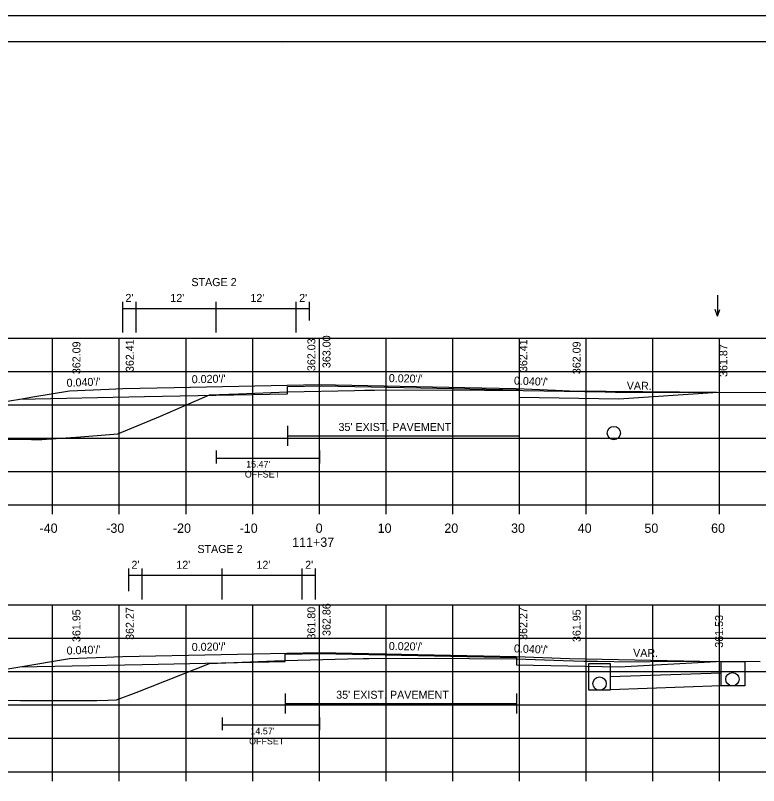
# Model space of a CAD drawing. Extents: x 1374859 to 1376773, y 382242 to 389804.
# Drawn here: x 1376089 to 1376200.4, y 382979.6 to 383095.1 of the extents above; entities that cross this region are included whole.
import ezdxf

# ---------------------------------------------------------------- set-up
doc = ezdxf.new("R2010")
doc.units = 0
for name, color, linetype in [('R_Axis', 7, 'Continuous'), ('R_Axis Annot', 7, 'Continuous'), ('R_Border', 7, 'Continuous'), ('R_Border Notes', 7, 'Continuous'), ('R_Draft', 7, 'Continuous'), ('R_Drive', 7, 'Continuous'), ('R_Exist Surface', 7, 'Continuous'), ('R_Fin Surface', 7, 'Continuous'), ('R_Grid', 7, 'Continuous'), ('R_MOT', 7, 'Continuous'), ('R_No Plot', 7, 'Continuous'), ('R_Water', 7, 'Continuous'), ('R_Water Annot', 7, 'Continuous'), ('R_Xsect Elev', 7, 'Continuous'), ('R_Xsect Slope', 7, 'Continuous')]:
    doc.layers.add(name, color=color, linetype=linetype)

msp = doc.modelspace()

# ---------------------------------------------------------------- linework, layer by layer
at = {"layer": 'R_Axis'}
for p, q in [((1375994.57, 383021.73), (1376274.57, 383021.73)), ((1376094.57, 383020.33), (1376094.57, 383021.73)), ((1376104.57, 383020.33), (1376104.57, 383021.73)), ((1376114.57, 383020.33), (1376114.57, 383021.73)), ((1376124.57, 383020.33), (1376124.57, 383021.73)), ((1376134.57, 383020.33), (1376134.57, 383021.73)), ((1376144.57, 383020.33), (1376144.57, 383021.73)), ((1376154.57, 383020.33), (1376154.57, 383021.73)), ((1376164.57, 383020.33), (1376164.57, 383021.73)), ((1376174.57, 383020.33), (1376174.57, 383021.73)), ((1376184.57, 383020.33), (1376184.57, 383021.73)), ((1376194.57, 383020.33), (1376194.57, 383021.73)), ((1375994.57, 382981.73), (1376274.57, 382981.73)), ((1376094.57, 382980.33), (1376094.57, 382981.73)), ((1376104.57, 382980.33), (1376104.57, 382981.73)), ((1376114.57, 382980.33), (1376114.57, 382981.73)), ((1376124.57, 382980.33), (1376124.57, 382981.73)), ((1376134.57, 382980.33), (1376134.57, 382981.73)), ((1376144.57, 382980.33), (1376144.57, 382981.73)), ((1376154.57, 382980.33), (1376154.57, 382981.73)), ((1376164.57, 382980.33), (1376164.57, 382981.73)), ((1376174.57, 382980.33), (1376174.57, 382981.73)), ((1376184.57, 382980.33), (1376184.57, 382981.73)), ((1376194.57, 382980.33), (1376194.57, 382981.73))]:
    msp.add_line(p, q, dxfattribs=at)
at = {"layer": 'R_Border'}
for p, q in [((1375976.57, 383091.19), (1376292.75, 383091.19)), ((1376129.09, 383090.93), (1376129.09, 383090.93)), ((1376129.09, 383090.93), (1376129.09, 383090.93))]:
    msp.add_line(p, q, dxfattribs=at)
at = {"layer": 'R_Border Notes'}
for points in [[(1376129.79, 383033.59), (1376129.79, 383030.59)], [(1376164.51, 383033.59), (1376164.51, 383030.59)], [(1376129.79, 383032.09), (1376164.51, 383032.09)], [(1376129.44, 382993.44), (1376129.44, 382990.44)], [(1376164.15, 382993.44), (1376164.15, 382990.44)], [(1376129.44, 382991.94), (1376164.15, 382991.94)]]:
    msp.add_lwpolyline(points, dxfattribs=at)
at = {"layer": 'R_Drive'}
for p, q in [((1376174.97, 382993.93), (1376174.97, 382997.93)), ((1376174.97, 382997.93), (1376178.15, 382997.93)), ((1376178.15, 382997.93), (1376178.15, 382993.93)), ((1376178.15, 382993.93), (1376174.97, 382993.93))]:
    msp.add_line(p, q, dxfattribs=at)
for centre in [(1376178.72, 383032.49), (1376176.58, 382994.93)]:
    msp.add_circle(centre, 1, dxfattribs=at)
at = {"layer": 'R_Exist Surface'}
for points in [[(1376081.67, 383031.56), (1376091.41, 383031.52), (1376092.96, 383031.53), (1376098.73, 383031.92), (1376098.74, 383031.92), (1376098.74, 383031.92), (1376098.75, 383031.92), (1376104.35, 383032.37), (1376110.77, 383035.01), (1376118.11, 383038.22), (1376122.43, 383038.39), (1376129.78, 383038.67), (1376139.86, 383038.88), (1376141.32, 383038.91), (1376142.85, 383038.91), (1376153.54, 383038.95), (1376165.12, 383038.88), (1376177.42, 383038.65), (1376178.97, 383038.64), (1376192.43, 383038.62), (1376194.12, 383038.61), (1376207.47, 383038.59)], [(1376087, 382992.44), (1376089.74, 382992.42), (1376099.94, 382992.41), (1376101.18, 382992.41), (1376102.85, 382992.45), (1376104.17, 382992.48), (1376107.09, 382993.62), (1376118.07, 382997.97), (1376127.83, 382998.35), (1376129.44, 382998.41), (1376138.84, 382998.64), (1376141.12, 382998.69), (1376142, 382998.69), (1376152.16, 382998.76), (1376157.07, 382998.7), (1376164.15, 382998.65), (1376171.15, 382998.4), (1376174.21, 382998.3), (1376176.27, 382998.31), (1376181.21, 382998.22), (1376187.15, 382998.28), (1376200.65, 382998.25)]]:
    msp.add_lwpolyline(points, dxfattribs=at)
at = {"layer": 'R_Fin Surface'}
for p, q in [((1376179.47, 383037.6), (1376194.3, 383038.61)), ((1376179.52, 382997.44), (1376194.09, 382998.26))]:
    msp.add_line(p, q, dxfattribs=at)
for points in [[(1376044.81, 383031.03), (1376051.34, 383028.86), (1376053.76, 383028.05), (1376070.34, 383033.58), (1376075.09, 383035.16), (1376085.86, 383036.95), (1376089.65, 383037.59), (1376091.59, 383037.91), (1376097.09, 383038.83), (1376103, 383039.06), (1376105.09, 383039.15), (1376112.77, 383039.3), (1376134.59, 383039.74), (1376156.4, 383039.3), (1376164.09, 383039.15), (1376170, 383038.91), (1376172.09, 383038.83), (1376194.09, 383038.6)], [(1376089.6, 383037.58), (1376108.36, 383037.95), (1376129.79, 383038.38), (1376129.79, 383039.46), (1376134.93, 383039.57), (1376164.51, 383038.97), (1376164.51, 383037.89), (1376179.47, 383037.6)], [(1376047.59, 382992.04), (1376056.88, 382988.94), (1376075.09, 382995.01), (1376089.65, 382997.44), (1376097.09, 382998.68), (1376105.09, 382999), (1376134.59, 382999.59), (1376164.09, 382999), (1376172.09, 382998.68), (1376194.09, 382998.26)], [(1376089.65, 382997.44), (1376108.01, 382997.81), (1376129.44, 382998.24), (1376129.44, 382999.32), (1376134.58, 382999.42), (1376164.15, 382998.83), (1376164.15, 382997.75), (1376179.52, 382997.44)]]:
    msp.add_lwpolyline(points, dxfattribs=at)
at = {"layer": 'R_Grid'}
for p, q in [((1375994.57, 383046.73), (1376274.57, 383046.73)), ((1376094.57, 383021.73), (1376094.57, 383046.73)), ((1376104.57, 383021.73), (1376104.57, 383046.73)), ((1376114.57, 383021.73), (1376114.57, 383046.73)), ((1376124.57, 383021.73), (1376124.57, 383046.73)), ((1376134.57, 383021.73), (1376134.57, 383046.73)), ((1376144.57, 383021.73), (1376144.57, 383046.73)), ((1376154.57, 383021.73), (1376154.57, 383046.73)), ((1376164.57, 383021.73), (1376164.57, 383046.73)), ((1376174.57, 383021.73), (1376174.57, 383046.73)), ((1376184.57, 383021.73), (1376184.57, 383046.73)), ((1376194.57, 383021.73), (1376194.57, 383046.73)), ((1375994.57, 383041.73), (1376274.57, 383041.73)), ((1375994.57, 383036.73), (1376274.57, 383036.73)), ((1375994.57, 383031.73), (1376274.57, 383031.73)), ((1375994.57, 383026.73), (1376274.57, 383026.73)), ((1375994.57, 383021.73), (1376274.57, 383021.73)), ((1375994.57, 383006.73), (1376274.57, 383006.73)), ((1376094.57, 382981.73), (1376094.57, 383006.73)), ((1376104.57, 382981.73), (1376104.57, 383006.73)), ((1376114.57, 382981.73), (1376114.57, 383006.73)), ((1376124.57, 382981.73), (1376124.57, 383006.73)), ((1376134.57, 382981.73), (1376134.57, 383006.73)), ((1376144.57, 382981.73), (1376144.57, 383006.73)), ((1376154.57, 382981.73), (1376154.57, 383006.73)), ((1376164.57, 382981.73), (1376164.57, 383006.73)), ((1376174.57, 382981.73), (1376174.57, 383006.73)), ((1376184.57, 382981.73), (1376184.57, 383006.73)), ((1376194.57, 382981.73), (1376194.57, 383006.73)), ((1375994.57, 383001.73), (1376274.57, 383001.73)), ((1375994.57, 382996.73), (1376274.57, 382996.73)), ((1375994.57, 382991.73), (1376274.57, 382991.73)), ((1375994.57, 382986.73), (1376274.57, 382986.73)), ((1375994.57, 382981.73), (1376274.57, 382981.73))]:
    msp.add_line(p, q, dxfattribs=at)
at = {"layer": 'R_MOT'}
for p, q in [((1376105.1, 383047.55), (1376105.1, 383052.18)), ((1376107.1, 383047.55), (1376107.1, 383052.18)), ((1376119.1, 383047.55), (1376119.1, 383052.18)), ((1376131.1, 383047.55), (1376131.1, 383052.18)), ((1376133.1, 383049.34), (1376133.1, 383052.18)), ((1376105.1, 383051.18), (1376133.1, 383051.18)), ((1376119.1, 383029.87), (1376119.1, 383027.94)), ((1376134.57, 383029.87), (1376134.57, 383027.94)), ((1376134.57, 383028.69), (1376119.1, 383028.69)), ((1376106, 383008.81), (1376106, 383012.18)), ((1376108, 383007.55), (1376108, 383012.18)), ((1376120, 383007.55), (1376120, 383012.18)), ((1376132, 383007.55), (1376132, 383012.18)), ((1376134, 383007.55), (1376134, 383012.18)), ((1376106, 383011.18), (1376134, 383011.18)), ((1376120, 382989.87), (1376120, 382987.94)), ((1376134.57, 382989.87), (1376134.57, 382987.94)), ((1376134.57, 382988.69), (1376120, 382988.69))]:
    msp.add_line(p, q, dxfattribs=at)
at = {"layer": 'R_No Plot'}
msp.add_line((1375964.17, 383095.09), (1376297.5, 383095.09), dxfattribs=at)
for points in [[(1375964.16, 383095.09), (1376297.5, 383095.09), (1376297.5, 382881.75), (1375964.16, 382881.75)], [(1376210.49, 383091.19), (1376210.49, 383081.31), (1376246.22, 383081.31), (1376246.22, 383078.39), (1376269.42, 383078.39), (1376269.42, 383054.06), (1376292.75, 383054.06), (1376292.75, 382885.73), (1375976.57, 382885.73), (1375976.57, 383091.19)]]:
    msp.add_lwpolyline(points, close=True, dxfattribs=at)
at = {"layer": 'R_Water'}
for p, q in [((1376194.8, 382994.59), (1376194.8, 382998.26)), ((1376194.8, 382998.26), (1376198.35, 382998.26)), ((1376198.35, 382998.26), (1376198.35, 382994.59)), ((1376198.35, 382994.59), (1376194.8, 382994.59))]:
    msp.add_line(p, q, dxfattribs=at)
for points in [[(1376178.15, 382995.99), (1376194.8, 382996.54)], [(1376194.8, 382994.59), (1376178.15, 382993.99)]]:
    msp.add_lwpolyline(points, dxfattribs=at)
msp.add_circle((1376196.51, 382995.59), 1, dxfattribs=at)
at = {"layer": 'R_Water Annot'}
for p, q in [((1376194.29, 383053.17), (1376194.29, 383050.03)), ((1376194.29, 383050.03), (1376193.94, 383050.99)), ((1376194.29, 383050.03), (1376194.64, 383050.99))]:
    msp.add_line(p, q, dxfattribs=at)

# ---------------------------------------------------------------- texts
at = {"layer": 'R_Axis Annot'}
for s, p in [('-40', (1376092.61, 383017.53)), ('-30', (1376102.61, 383017.53)), ('-20', (1376112.61, 383017.53)), ('-10', (1376122.61, 383017.53)), ('0', (1376134.01, 383017.53)), ('10', (1376143.31, 383017.53)), ('20', (1376153.31, 383017.53)), ('30', (1376163.31, 383017.53)), ('40', (1376173.31, 383017.53)), ('50', (1376183.31, 383017.53)), ('60', (1376193.31, 383017.53)), ('111+37', (1376130.49, 383015.43))]:
    msp.add_text(s, height=1.4, dxfattribs=at).set_placement(p)
at = {"layer": 'R_Border Notes'}
for p in [(1376137.44, 383032.8), (1376137.09, 382992.66)]:
    msp.add_text("35' EXIST. PAVEMENT", height=1.2, rotation=0, dxfattribs=at).set_placement(p)
at = {"layer": 'R_Draft'}
for s, p in [("15.47'", (1376123.59, 383027.32)), ('OFFSET', (1376123.39, 383025.82)), ("14.57'", (1376124.23, 382987.32)), ('OFFSET', (1376124.03, 382985.82))]:
    msp.add_text(s, height=1, dxfattribs=at).set_placement(p)
at = {"layer": 'R_MOT'}
for p in [(1376115.38, 383054.51), (1376116.28, 383014.51)]:
    msp.add_text('STAGE 2', height=1.2, rotation=0, dxfattribs=at).set_placement(p)
for s, p in [("2'", (1376105.49, 383052.14)), ("12'", (1376112.22, 383052.14)), ("12'", (1376124.23, 383052.14)), ("2'", (1376131.54, 383052.14)), ("2'", (1376106.39, 383012.14)), ("12'", (1376113.12, 383012.14)), ("12'", (1376125.13, 383012.14)), ("2'", (1376132.44, 383012.14))]:
    msp.add_text(s, height=1.2, dxfattribs=at).set_placement(p)
at = {"layer": 'R_Xsect Elev'}
for s, p in [('362.41', (1376106.74, 383041.63)), ('362.03', (1376133.97, 383041.77)), ('363.00', (1376136.24, 383042.22)), ('362.41', (1376165.74, 383041.63)), ('362.09', (1376098.74, 383041.31)), ('362.09', (1376173.74, 383041.31)), ('361.87', (1376195.74, 383040.89)), ('361.95', (1376098.74, 383001.16)), ('362.27', (1376106.74, 383001.48)), ('361.80', (1376133.97, 383001.54)), ('362.86', (1376136.24, 383002.07)), ('362.27', (1376165.74, 383001.48)), ('361.95', (1376173.74, 383001.16)), ('361.53', (1376195.1, 383000.31))]:
    msp.add_text(s, height=1.2, rotation=90, dxfattribs=at).set_placement(p)
at = {"layer": 'R_Xsect Slope'}
for s, rotation, p in [("0.040'/'", 2.2906, (1376096.69, 383039.41)), ("0.020'/'", 1.1458, (1376115.44, 383039.95)), ("0.020'/'", 358.8542, (1376144.97, 383040.13)), ("0.040'/'", 357.7094, (1376163.73, 383039.76)), ('VAR.', 359.233, (1376180.65, 383039.01)), ("0.040'/'", 2.2906, (1376096.69, 382999.27)), ("0.020'/'", 1.1458, (1376115.44, 382999.81)), ("0.020'/'", 358.8542, (1376144.97, 382999.98)), ("0.040'/'", 357.7094, (1376163.73, 382999.62)), ('VAR.', 359.4271, (1376181.61, 382998.95))]:
    msp.add_text(s, height=1.2, rotation=rotation, dxfattribs=at).set_placement(p)

doc.saveas('drawing.dxf')
